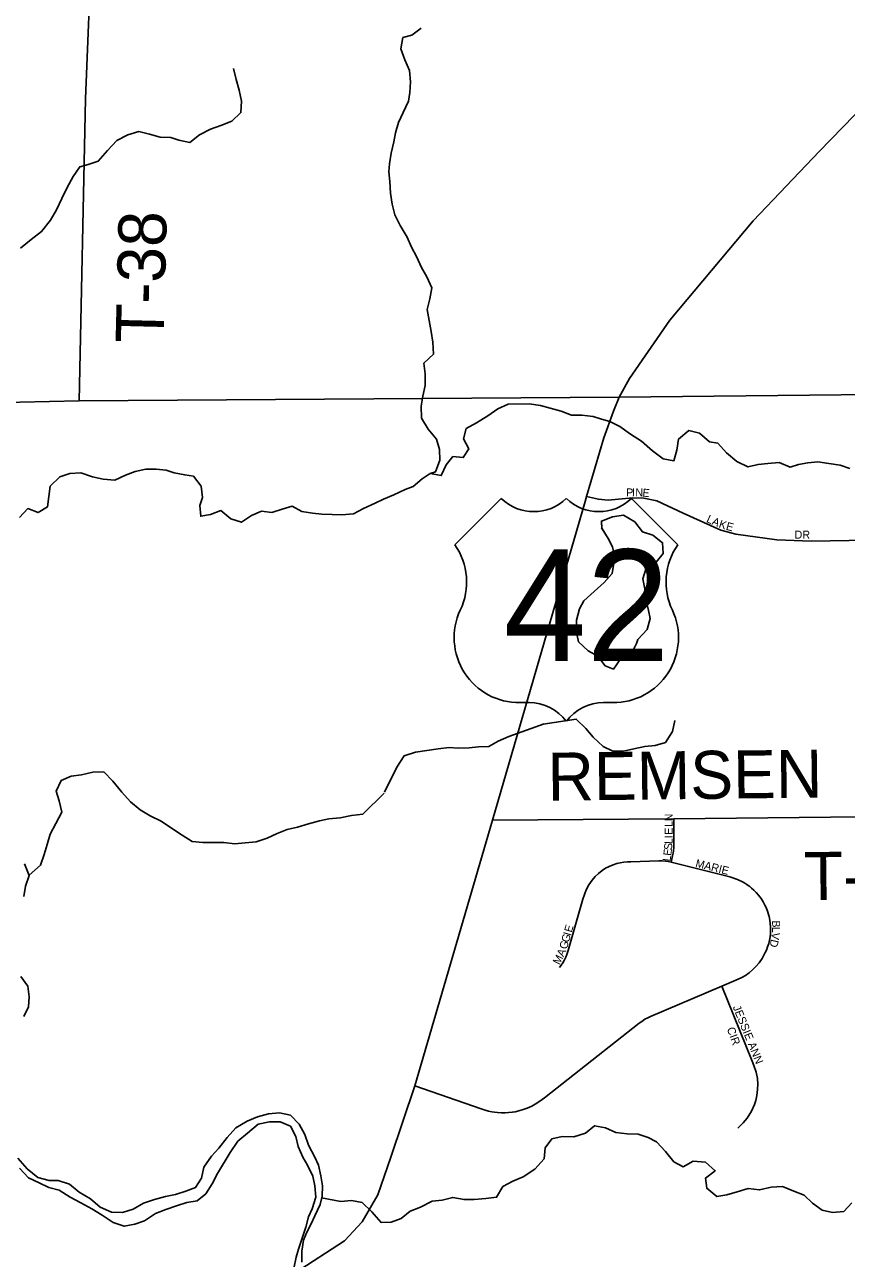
# Model space of a CAD drawing. Extents: x 1985906 to 2277390, y 930619 to 1324581.
# Drawn here: x 2144205 to 2149336, y 1158270 to 1165979 of the extents above; entities that cross this region are included whole.
import ezdxf

# ---------------------------------------------------------------- set-up
doc = ezdxf.new("R2010")
doc.units = 0
for name, color, linetype in [('GM_X_County_Road', 7, 'Continuous'), ('GM_X_Major_River', 7, 'Continuous'), ('GM_X_Minor_Lake', 7, 'Continuous'), ('GM_X_Minor_River', 7, 'Continuous'), ('GM_X_Township_Road', 7, 'Continuous'), ('GM_X_Township_Road_Text', 7, 'Continuous'), ('GM_X_Township_Subdivision', 7, 'Continuous'), ('GM_X_Township_Subdivision_Text', 7, 'Continuous'), ('GM_X_US_Location', 7, 'Continuous'), ('GM_X_US_Route', 7, 'Continuous'), ('GM_X_US_Shield', 7, 'Continuous')]:
    doc.layers.add(name, color=color, linetype=linetype)

msp = doc.modelspace()

# ---------------------------------------------------------------- linework, layer by layer
at = {"layer": 'GM_X_County_Road'}
for points in [[(2139679.7, 1165170.7), (2140884.3, 1164359.4), (2142030.9, 1163657), (2142119, 1163617.1), (2142201.1, 1163593.3), (2142285.2, 1163581.5), (2142505.3, 1163582.1), (2144544.3, 1163628), (2147918.6, 1163651.8)], [(2147918.6, 1163651.8), (2149501, 1163668.1), (2149873.2, 1163661.1), (2149931.3, 1163651.2), (2150035.4, 1163611.5), (2150093.5, 1163589.6), (2150167.6, 1163581.8), (2150239.6, 1163590), (2150309.6, 1163606.2), (2150409.5, 1163658.6), (2150473.5, 1163670.8), (2150595.6, 1163669.2), (2151834.1, 1163710.8), (2152816.7, 1163711.6), (2153741.8, 1163722), (2156222.5, 1163761.3)]]:
    msp.add_lwpolyline(points, dxfattribs=at)
at = {"layer": 'GM_X_Major_River'}
for points in [[(2144199.4, 1160532.3), (2144209.3, 1160596.5), (2144233.2, 1160662.6), (2144203.2, 1160734.7)], [(2144200.1, 1159780.9), (2144228, 1159841.1), (2144231.9, 1159905.2), (2144223.9, 1159971.3), (2144179.8, 1160031.4)], [(2144173, 1158833.1), (2144229, 1158773), (2144295, 1158743), (2144355, 1158713), (2144421, 1158697.1), (2144489, 1158653), (2144555, 1158617), (2144625, 1158579), (2144689, 1158541), (2144757, 1158495), (2144827, 1158471), (2144893, 1158483.1), (2144953, 1158505.2), (2145020.9, 1158551.3), (2145086.8, 1158575.4), (2145152.8, 1158597.5), (2145216.8, 1158619.6), (2145282.7, 1158629.7), (2145336.6, 1158673.8), (2145376.6, 1158736), (2145408.5, 1158800.1), (2145488.3, 1158932.5), (2145536.3, 1159002.7), (2145596.2, 1159052.8), (2145662.1, 1159109), (2145734.1, 1159123.1), (2145800, 1159123.1), (2145864, 1159097.1), (2145898.1, 1159031), (2145912.1, 1158968.9), (2145942.2, 1158902.8), (2145972.2, 1158852.8), (2146004.3, 1158784.7), (2146016.3, 1158722.6), (2146022.4, 1158652.4), (2146000.5, 1158580.3), (2145976.5, 1158530.1), (2145960.6, 1158466), (2145914.7, 1158327.7), (2145900.8, 1158277.6), (2145884.9, 1158207.4)], [(2145934.8, 1158245.6), (2145936.7, 1158315.7), (2145946.7, 1158383.8), (2145966.6, 1158433.9), (2145994.6, 1158486.1), (2146016.5, 1158536.2), (2146050.4, 1158606.4), (2146062.4, 1158658.5), (2146064.3, 1158722.6), (2146054.3, 1158786.7), (2146040.2, 1158852.8), (2146016.2, 1158902.9), (2145978.1, 1158977), (2145954.1, 1159045.1), (2145920, 1159109.2), (2145864, 1159165.3), (2145796, 1159179.2), (2145728, 1159173.2), (2145658.1, 1159155.1), (2145594.1, 1159126.9), (2145524.2, 1159086.8), (2145470.3, 1159024.6), (2145418.4, 1158958.5), (2145372.4, 1158908.3), (2145324.5, 1158840.1), (2145308.6, 1158772), (2145272.6, 1158713.9), (2145210.7, 1158689.8), (2145146.7, 1158669.6), (2145084.8, 1158657.6), (2145014.8, 1158637.5), (2144946.9, 1158615.4)], [(2144946.9, 1158615.4), (2144882.9, 1158577.2), (2144815, 1158557.1), (2144747, 1158559.1), (2144677, 1158589.1), (2144615, 1158643.1), (2144545, 1158683.1), (2144484.9, 1158733.2), (2144413, 1158757.1), (2144357, 1158757.1), (2144287, 1158775.1), (2144221, 1158829.1), (2144162.9, 1158897.2)]]:
    msp.add_lwpolyline(points, dxfattribs=at)
at = {"layer": 'GM_X_Minor_Lake'}
for points in [[(2148025.3, 1162112.7), (2148033.3, 1162136.7), (2148093.2, 1162198.9), (2148111.1, 1162269), (2148101.1, 1162319.1), (2148085.1, 1162387.1), (2148077.1, 1162453.2), (2148065.1, 1162517.3), (2148085, 1162577.4), (2148148.9, 1162621.5), (2148192.8, 1162675.6), (2148188.8, 1162741.8), (2148128.9, 1162789.8), (2148062.9, 1162809.8), (2148015, 1162871.9), (2147945, 1162913.9), (2147875.1, 1162903.8), (2147807.2, 1162877.8), (2147809, 1162832.8)], [(2148025.3, 1162112.7), (2148033.3, 1162136.7), (2148093.2, 1162198.9), (2148111.1, 1162269), (2148101.1, 1162319.1), (2148085.1, 1162387.1), (2148077.1, 1162453.2), (2148065.1, 1162517.3), (2148085, 1162577.4), (2148148.9, 1162621.5), (2148192.8, 1162675.6), (2148188.8, 1162741.8), (2148128.9, 1162789.8), (2148062.9, 1162809.8), (2148015, 1162871.9), (2147945, 1162913.9), (2147875.1, 1162903.8), (2147807.2, 1162877.8), (2147809.3, 1162827.7)], [(2147807.3, 1162835.7), (2147849.2, 1162767.6), (2147875.2, 1162717.5), (2147887.2, 1162667.5), (2147885.3, 1162613.4), (2147873.3, 1162549.3), (2147823.4, 1162493.2), (2147761.5, 1162437.1), (2147697.6, 1162378.9), (2147669.7, 1162328.8), (2147651.7, 1162258.7), (2147649.7, 1162190.6), (2147663.8, 1162122.5), (2147723.7, 1162066.5), (2147783.6, 1162032.5), (2147829.6, 1161972.4), (2147881.6, 1161952.4), (2147927.5, 1162018.5), (2147993.4, 1162046.6), (2148025.3, 1162112.7)], [(2147809, 1162832.8), (2147849.2, 1162767.6), (2147875.2, 1162717.5), (2147887.2, 1162667.5), (2147885.3, 1162613.4), (2147873.3, 1162549.3), (2147823.4, 1162493.2), (2147761.5, 1162437.1), (2147697.6, 1162378.9), (2147669.7, 1162328.8), (2147651.7, 1162258.7), (2147649.7, 1162190.6), (2147663.8, 1162122.5), (2147723.7, 1162066.5), (2147783.6, 1162032.5), (2147829.6, 1161972.4), (2147881.6, 1161952.4), (2147927.5, 1162018.5), (2147993.4, 1162046.6), (2148025.3, 1162112.7)]]:
    msp.add_lwpolyline(points, dxfattribs=at)
at = {"layer": 'GM_X_Minor_River'}
for points in [[(2146738, 1163175.6), (2146769.8, 1163184.4), (2146798.1, 1163257.2), (2146796.5, 1163325.2), (2146777, 1163388.9), (2146725.7, 1163451.8), (2146684.1, 1163521), (2146680.4, 1163595), (2146691, 1163657.4), (2146705.4, 1163723.8), (2146705.7, 1163797.9), (2146698.2, 1163863.9), (2146758.8, 1163921.3), (2146753.1, 1163995.3), (2146743.6, 1164061.2), (2146730, 1164131), (2146718.4, 1164198.9), (2146734.9, 1164265.4), (2146747.2, 1164335.8), (2146715.7, 1164403.2), (2146682.4, 1164462.5), (2146650.9, 1164529.9), (2146621.6, 1164589.3), (2146594.2, 1164650.8), (2146550.6, 1164723.9), (2146517.1, 1164791.2), (2146499.6, 1164856.9), (2146490, 1164926.8), (2146486.3, 1164998.9), (2146478.9, 1165058.8), (2146483.8, 1165109), (2146494.2, 1165177.3), (2146510.5, 1165247.8), (2146521.2, 1165304.2), (2146539.7, 1165368.7), (2146568.2, 1165431.5), (2146602.6, 1165500.4), (2146611.3, 1165554.7), (2146613.7, 1165622.9), (2146608.1, 1165692.8), (2146578.6, 1165760.3), (2146553.1, 1165827.8), (2146567.4, 1165898.3), (2146623, 1165913.6), (2146681.9, 1165957)], [(2145509.5, 1165705.5), (2145525, 1165637.7), (2145544.6, 1165570.1), (2145558.1, 1165502.3), (2145555.8, 1165430.1), (2145499.1, 1165376.7), (2145429.8, 1165349), (2145364.5, 1165325.5), (2145297.4, 1165291.9), (2145236.6, 1165242.4), (2145168.4, 1165256.8), (2145118, 1165273.7), (2145050.1, 1165276.1), (2144983.8, 1165294.6), (2144917.5, 1165311.1), (2144850, 1165291.5), (2144781, 1165255.9), (2144722.5, 1165192.4), (2144664.1, 1165127), (2144600.7, 1165105.5), (2144549.2, 1165090.2), (2144508.6, 1165031.2), (2144470.2, 1164962.2), (2144437.9, 1164893.3), (2144403.5, 1164822.4), (2144367.1, 1164757.5), (2144310.8, 1164686.1), (2144246.1, 1164636.5), (2144179.4, 1164582.9)], [(2149094.9, 1163242.2), (2149037.2, 1163230.9), (2148985.7, 1163213.6), (2148917.1, 1163244.1), (2148845.4, 1163236.4), (2148785.6, 1163231.1), (2148722.1, 1163215.6), (2148653.4, 1163250), (2148588.2, 1163304.6), (2148533, 1163363.4), (2148482.8, 1163372.3), (2148419.7, 1163426.9), (2148353.4, 1163443.4), (2148288.7, 1163389.8), (2148278.3, 1163321.5), (2148259.9, 1163254.9), (2148191.7, 1163267.4), (2148126.7, 1163316), (2148057.4, 1163376.5), (2147988.5, 1163420.9), (2147921.5, 1163467.5), (2147858.8, 1163500.1), (2147806.6, 1163514.9), (2147754.3, 1163531.7), (2147684.2, 1163540.1), (2147620.3, 1163538.6), (2147555.8, 1163563.2), (2147487.5, 1163583.6), (2147427.2, 1163600.3), (2147355, 1163610.6), (2147225.3, 1163607.6), (2147160.1, 1163578.1), (2147097.2, 1163534.5), (2147026.3, 1163490.8), (2146961.2, 1163455.3), (2146944.7, 1163390.8), (2146978.1, 1163329.5), (2146943.4, 1163274.6), (2146879.4, 1163281.1), (2146836.7, 1163228), (2146806.3, 1163161.2), (2146738, 1163175.6), (2146686.9, 1163142.4), (2146632.1, 1163093.1), (2146580.6, 1163073.8), (2146509.5, 1163042.1), (2146446.2, 1163014.6), (2146392.9, 1162989.4), (2146321.7, 1162955.7), (2146258.6, 1162922.2), (2146184.9, 1162916.4), (2146124.9, 1162919.1), (2146060.9, 1162921.6), (2146002.9, 1162926.3), (2145934.8, 1162936.7), (2145876.1, 1162971.4), (2145812.6, 1162951.9), (2145749.2, 1162930.4), (2145683.1, 1162938.9), (2145621.8, 1162911.4), (2145558.9, 1162869.9), (2145492.5, 1162892.4), (2145429.4, 1162943), (2145366.1, 1162917.5), (2145304.4, 1162908.1), (2145298.9, 1162974.1), (2145315.7, 1163024.6), (2145308, 1163096.5), (2145258.7, 1163157.4), (2145204.6, 1163166.2), (2145138.4, 1163178.7), (2145088.1, 1163195.6), (2145026, 1163202.1), (2144962.1, 1163202.7), (2144894.6, 1163187.1), (2144835.2, 1163163.7), (2144768, 1163134.1), (2144696, 1163138.4), (2144627.7, 1163154.9), (2144555.3, 1163179.2), (2144487.5, 1163175.7), (2144424.1, 1163154.2), (2144363.5, 1163094.7), (2144346.5, 1162966.1), (2144289.4, 1162930.7), (2144225, 1162955.2), (2144172.3, 1162899.9)], [(2149357.3, 1163206.2), (2149296.9, 1163226.9), (2149226.8, 1163237.3), (2149158.7, 1163247.7), (2149094.9, 1163242.2)], [(2147448.4, 1161609.6), (2147229.3, 1161532.3), (2147162, 1161502.7), (2147102.9, 1161469.3), (2147039.1, 1161465.8), (2146981.3, 1161460.5), (2146911.4, 1161458.9), (2146855.5, 1161461.6), (2146787.7, 1161454), (2146716.1, 1161444.3), (2146646.4, 1161432.7), (2146575.1, 1161411), (2146528.8, 1161339.8), (2146451.9, 1161184.2)], [(2148265.4, 1161630.4), (2148251, 1161562), (2148206.7, 1161492.8), (2148143.2, 1161475.3), (2148077.4, 1161467.8), (2148009.9, 1161454.2), (2147944.3, 1161438.7), (2147878.4, 1161439.2), (2147817.8, 1161467.8), (2147754.6, 1161526.4), (2147709.4, 1161581.5), (2147650.1, 1161640.2), (2147443.6, 1161608.4)], [(2146449.5, 1161178.2), (2146315.9, 1161046.4), (2146246.2, 1161036.8), (2146174.6, 1161023.1), (2146104.9, 1161017.5), (2146045.3, 1161004.1), (2145977.8, 1160984.5), (2145908.4, 1160964.9), (2145844.8, 1160949.4), (2145781.5, 1160925.9), (2145718.3, 1160896.4), (2145650.9, 1160872.8), (2145581.2, 1160867.2), (2145517.4, 1160859.7), (2145449.3, 1160868.1), (2145381.4, 1160868.6), (2145317.5, 1160869.1), (2145251.5, 1160875.6), (2145188.7, 1160914.2), (2145121.7, 1160958.7), (2145056.9, 1161001.3), (2144988.2, 1161035.8), (2144925.4, 1161072.4), (2144866.3, 1161123.1), (2144811, 1161183.9), (2144755.5, 1161252.8), (2144698.3, 1161309.5), (2144630.4, 1161307.9), (2144558.9, 1161292.3), (2144495.2, 1161282.8), (2144431.9, 1161257.3), (2144401.5, 1161190.5), (2144420.9, 1161128.8), (2144436.5, 1161059.1), (2144400.2, 1160988.1), (2144363.8, 1160921.2), (2144345.3, 1160856.6), (2144326.8, 1160794.1), (2144304.3, 1160727.5), (2144232.5, 1160665.4)], [(2148589.3, 1158667), (2148527.6, 1158657.5), (2148464.6, 1158708.2), (2148457.1, 1158772.1), (2148518, 1158817.6), (2148456.8, 1158870.3), (2148380.8, 1158878.5), (2148317.7, 1158843), (2148259.1, 1158873.7), (2148207.7, 1158938.6), (2148150.3, 1158999.4), (2148099.8, 1159026.3), (2148035.4, 1159046.8), (2147967.5, 1159049.3), (2147897.4, 1159057.7), (2147832.8, 1159086.2), (2147764.6, 1159098.7), (2147707.8, 1159053.3), (2147634.4, 1159029.6), (2147562.5, 1159031.9), (2147497, 1159016.4), (2147456.3, 1158961.3), (2147449.9, 1158893.1), (2147391.5, 1158827.6), (2147318.7, 1158779.8), (2147253.4, 1158752.3), (2147190.3, 1158718.8), (2147151.9, 1158651.8), (2147084.2, 1158644.2), (2147012.4, 1158638.5), (2146948.6, 1158637.1), (2146878.3, 1158651.5), (2146812.8, 1158633.9), (2146749.1, 1158628.4), (2146676.1, 1158590.7), (2146612.7, 1158565.2), (2146555.9, 1158519.8), (2146494.5, 1158496.3), (2146430.6, 1158494.9), (2146373.2, 1158561.6), (2146312, 1158618.3), (2146245.8, 1158630.8), (2146180, 1158625.3), (2146059.2, 1158647.5)], [(2149371.3, 1158616.9), (2149320.6, 1158563.7), (2149250.9, 1158556.1), (2149184.6, 1158570.5), (2149125.7, 1158615.3), (2149072.6, 1158666.1), (2149008.1, 1158690.7), (2148937.6, 1158719.1), (2148867.8, 1158715.5), (2148794.3, 1158697.8), (2148724.2, 1158706.1), (2148654.8, 1158686.5), (2148589.3, 1158667)]]:
    msp.add_lwpolyline(points, dxfattribs=at)
at = {"layer": 'GM_X_Township_Road'}
for points in [[(2144544.3, 1163628), (2144584.9, 1165515.8), (2144624.7, 1166498)], [(2147126, 1161008.8), (2148259.3, 1161016.5), (2150608.6, 1161041.2), (2153236.1, 1161050.3)]]:
    msp.add_lwpolyline(points, dxfattribs=at)
at = {"layer": 'GM_X_Township_Subdivision'}
for points in [[(2147713.6, 1163031.6), (2147787.8, 1163013.7), (2147849.8, 1163007.8), (2148001.9, 1163022.3), (2148072, 1163020.5), (2148152, 1163004.7), (2148318.3, 1162926.9), (2148552.8, 1162821.4), (2148646.9, 1162795.6), (2148903.1, 1162760.2), (2149117.3, 1162752.8), (2149473.4, 1162757.8), (2149737.6, 1162764.6), (2149891.7, 1162757), (2150015.8, 1162737.3), (2150087.9, 1162713.4), (2150156.1, 1162665.5), (2150198.2, 1162615.5), (2150220.4, 1162563.4), (2150234.6, 1162493.3), (2150230.8, 1162425.1)], [(2148242.2, 1160745), (2148251.4, 1160784.9), (2148254.8, 1160801.2), (2148257.2, 1160817.5), (2148258.9, 1160837.5), (2148259.3, 1160859.5), (2148259.3, 1161016.5)], [(2147545, 1160088), (2147556.1, 1160102.9), (2147565.9, 1160117.8), (2147575.7, 1160134.9), (2147584.2, 1160152.5), (2147591.1, 1160169.2), (2147599.5, 1160194.9), (2147691.2, 1160515), (2147710.8, 1160572.8), (2147727.4, 1160604.2), (2147748.1, 1160634.1), (2147766.8, 1160655.6), (2147788.1, 1160675.8), (2147812.5, 1160694.7), (2147833, 1160707.8), (2147856.1, 1160719.9), (2147880.6, 1160730.2), (2147902.3, 1160737.2), (2147923.9, 1160742.4), (2147946.6, 1160746.1), (2147970.3, 1160748.1), (2147989.9, 1160748.4), (2148164.8, 1160754.5), (2148186.2, 1160753.9), (2148206.3, 1160751.9), (2148222.9, 1160749.3), (2148242.2, 1160745), (2148608, 1160653.7), (2148627.9, 1160648.3), (2148644.4, 1160642.7), (2148656.6, 1160638), (2148669.6, 1160632.2), (2148680.6, 1160626.8), (2148691.7, 1160620.9), (2148703.4, 1160614.1), (2148714.8, 1160606.7), (2148724, 1160600.2), (2148733.6, 1160593.1), (2148744.4, 1160584.3), (2148759.7, 1160570.5), (2148773.8, 1160556.2), (2148787.1, 1160540.8), (2148796.3, 1160529.1), (2148803.9, 1160518.4), (2148811, 1160507.7), (2148817, 1160497.6), (2148823.3, 1160486.3), (2148828.1, 1160476.8), (2148832.8, 1160466.8), (2148837.3, 1160456.2), (2148841.3, 1160445.9), (2148853.7, 1160407.2), (2148858.6, 1160384.4), (2148861.5, 1160364.5), (2148863.6, 1160338.4), (2148863.7, 1160317.8), (2148862.7, 1160299.1), (2148860.4, 1160278.9), (2148857, 1160259.4), (2148851.6, 1160237.1), (2148845, 1160216.1), (2148837.3, 1160196.4), (2148830.2, 1160180.9), (2148821.6, 1160164.6), (2148810, 1160144.1), (2148791.1, 1160116.4), (2148772.2, 1160093.8), (2148750.7, 1160072.4), (2148729.8, 1160054.9), (2148706.5, 1160038.6), (2148684.1, 1160025.5), (2148660, 1160013.9), (2148559.6, 1159971.2), (2148113.2, 1159781.7), (2148095.7, 1159773.6), (2148078, 1159763.9), (2148058.5, 1159751.2), (2148042.9, 1159739.5), (2147450.3, 1159273.2), (2147436.3, 1159261.9), (2147403, 1159239), (2147372.1, 1159221.8), (2147343.9, 1159209), (2147317.6, 1159199.4), (2147291.2, 1159191.7), (2147268.9, 1159186.8), (2147249.4, 1159183.5), (2147227.5, 1159181), (2147205.1, 1159179.7), (2147182, 1159179.7), (2147158.8, 1159181), (2147140, 1159183), (2147123, 1159185.7), (2147101.6, 1159190.1), (2147081.5, 1159195.4), (2147055.2, 1159204), (2146642, 1159348.7)], [(2148659.8, 1159084.4), (2148692.9, 1159116.4), (2148716.7, 1159145.8), (2148743.6, 1159189.1), (2148762.1, 1159230.9), (2148770.4, 1159256.5), (2148777.7, 1159287.9), (2148782.5, 1159325.5), (2148783.3, 1159359.2), (2148780.8, 1159394.2), (2148773.7, 1159433.1), (2148759, 1159474.5), (2148748.8, 1159503), (2148559.6, 1159971.2)]]:
    msp.add_lwpolyline(points, dxfattribs=at)
at = {"layer": 'GM_X_US_Route'}
for points in [[(2146490.6, 1158903), (2146642, 1159348.7), (2147126, 1161008.8), (2147704.3, 1163000.4), (2147713.6, 1163031.6), (2147822.5, 1163397.2), (2147882.6, 1163563.6), (2147918.6, 1163651.8), (2147982.7, 1163768), (2148235, 1164132.8), (2148755.4, 1164754), (2149169.8, 1165188.9), (2149530.1, 1165561.7), (2149604.1, 1165659.9), (2149664.2, 1165808.3), (2149696.3, 1165944.6), (2149728, 1166417.5), (2149728.5, 1166564.9)], [(2145412.5, 1157668.6), (2145437.1, 1157727), (2145529.2, 1157881.4), (2145639.3, 1157985.6), (2145887.1, 1158175.4), (2146201.6, 1158380.3), (2146312.9, 1158498.7), (2146410.6, 1158667.5), (2146490.6, 1158903)]]:
    msp.add_lwpolyline(points, dxfattribs=at)
at = {"layer": 'GM_X_US_Shield'}
for p, q in [((2147181.6, 1163019.1), (2146891.6, 1162729.1)), ((2148283.8, 1162729.1), (2147993.7, 1163019.1)), ((2147297.6, 1161743), (2147355.6, 1161743)), ((2147819.7, 1161743), (2147877.7, 1161743))]:
    msp.add_line(p, q, dxfattribs=at)
for centre, radius, start, end in [((2147384.6, 1163226.3), 290, 225.573, 314.427), ((2147790.7, 1163226.3), 290, 225.573, 314.427), ((2146558.9, 1162496.2), 406.1, 334.54712, 35.00093), ((2148616.4, 1162496.2), 406.1, 144.99907, 205.45288), ((2147293.1, 1162149), 406.1, 154.83192, 270.63826), ((2147882.2, 1162149), 406.1, 269.36174, 25.16808), ((2147355.6, 1161452.9), 290, 36.8699, 90), ((2147819.7, 1161452.9), 290, 90, 143.1301)]:
    msp.add_arc(centre, radius, start, end, dxfattribs=at)

# ---------------------------------------------------------------- texts
at = {"layer": 'GM_X_Township_Road_Text'}
for s, rotation, p in [('T-38', 88.58498, (2145072.2, 1163986.4)), ('REMSEN', 0.6783, (2147471.9, 1161129.7)), ('T-37', 0.70694, (2149072.5, 1160508.6))]:
    msp.add_text(s, height=300, rotation=rotation, dxfattribs=at).set_placement(p)
at = {"layer": 'GM_X_Township_Subdivision_Text'}
for s, rotation, p in [('P', 359.59017, (2147961.6, 1163031.7)), ('I', 359.56297, (2147996.8, 1163031.4)), ('N', 359.5814, (2148018.8, 1163031.3)), ('E', 354.30843, (2148061.6, 1163031)), ('L', 335.22379, (2148458.3, 1162873.2)), ('A', 337.22019, (2148492, 1162857.6)), ('K', 341.21299, (2148536.1, 1162839.2)), ('E', 345.20578, (2148581.4, 1162824)), ('DR', 0.00001, (2149013.3, 1162767.7)), ('N', 89.99284, (2148251.5, 1161000.9)), ('L', 89.99561, (2148251.5, 1160965.7)), ('L', 88.58832, (2148250.5, 1160858.8)), ('I', 89.91139, (2148251.4, 1160895.3)), ('E', 89.99561, (2148251.5, 1160917.4)), ('E', 83.25501, (2148242.5, 1160783.8)), ('S', 84.19766, (2148246.7, 1160819.6)), ('L', 83.23749, (2148238.3, 1160748.8)), ('MARIE', 345.9661, (2148390.8, 1160717.2)), ('E', 73.70544, (2147621, 1160303.7)), ('B', 269.7814, (2148873.1, 1160382.5)), ('G', 73.69433, (2147602.5, 1160240.4)), ('I', 73.65861, (2147614.8, 1160282.6)), ('V', 261.90698, (2148872.4, 1160309.5)), ('L', 269.04379, (2148872.9, 1160343.1)), ('G', 73.77448, (2147590.2, 1160198.2)), ('D', 257.30521, (2148866.4, 1160267)), ('M', 62.32713, (2147544.2, 1160100.9)), ('A', 66.6573, (2147570.5, 1160151.4)), ('JESSIE ANN', 292.2163, (2148626, 1159840.4)), ('CIR', 289.98231, (2148589.3, 1159705.1))]:
    msp.add_text(s, height=50, rotation=rotation, dxfattribs=at).set_placement(p)
at = {"layer": 'GM_X_US_Location'}
for s in ['/', '0']:
    msp.add_text(s, height=1, dxfattribs=at).set_placement((2147587.3, 1162346.6))
msp.add_text('42', height=1, rotation=0.00001, dxfattribs=at).set_placement((2147380.9, 1162139.6))
at = {"layer": 'GM_X_US_Shield'}
msp.add_text('42', height=696.1, dxfattribs=at).set_placement((2147195.8, 1162004))

doc.saveas('drawing.dxf')
